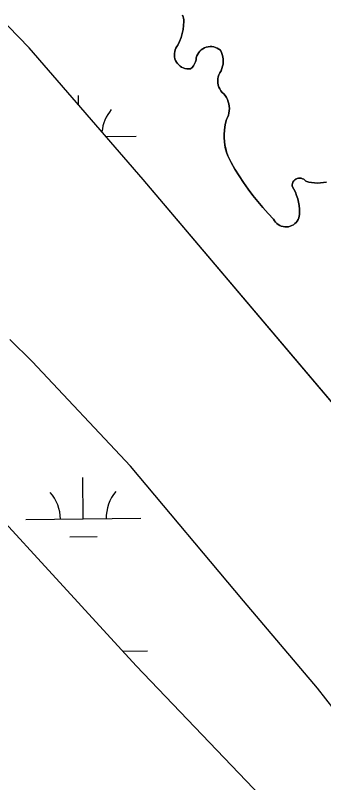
# Model space of a CAD drawing. Extents: x 3684037 to 3722149, y 433263 to 459021.
# Drawn here: x 3713459 to 3713727, y 455154 to 455822 of the extents above; entities that cross this region are included whole.
import ezdxf

# ---------------------------------------------------------------- set-up
doc = ezdxf.new("R2010")
doc.units = 0
doc.layers.add('V-TOPO-SHOR', color=7, linetype='Continuous')
doc.layers.add('V-WETL-SWMP', color=7, linetype='Continuous')

msp = doc.modelspace()

# ---------------------------------------------------------------- linework, layer by layer
at = {"layer": 'V-TOPO-SHOR'}
for points in [[(3714476.87, 454624.67), (3714446.27, 454655.8), (3714333.63, 454789.67), (3714188.82, 454953.89), (3714034.33, 455139.22), (3713859.53, 455329.89), (3713793.84, 455414.78), (3713570.23, 455678.66), (3713470.96, 455793.25), (3713443.27, 455821.61), (3713412.98, 455846.19), (3713398.71, 455859.95), (3713387.38, 455871.55), (3713382.37, 455878.41), (3713381.56, 455881.39), (3713379.53, 455889.91), (3713380.9, 455897.11), (3713382.7, 455905.58), (3713389.65, 455918.67)], [(3713616.28, 455782.87), (3713615.77, 455781.05), (3713615, 455779.32), (3713614, 455777.72), (3713612.78, 455776.28), (3713611.37, 455775.02), (3713609.79, 455774.94), (3713608.21, 455775.06), (3713606.66, 455775.37), (3713605.16, 455775.88), (3713603.73, 455776.58), (3713602.41, 455777.45), (3713601.21, 455778.48), (3713600.15, 455779.66), (3713599.24, 455780.95), (3713598.5, 455782.36), (3713597.95, 455783.84), (3713597.59, 455785.39), (3713597.43, 455786.96), (3713597.47, 455788.54), (3713597.71, 455790.11), (3713598.14, 455791.63), (3713598.77, 455793.09), (3713599.57, 455794.46), (3713600.54, 455795.71), (3713602, 455798.98), (3713603.23, 455802.35), (3713604.22, 455805.79), (3713604.96, 455809.31), (3713605.45, 455812.86), (3713605.68, 455816.43), (3713605.67, 455817.8), (3713605.45, 455819.15), (3713605.03, 455820.45), (3713604.42, 455821.67)], [(3713706.45, 455652.95), (3713706.54, 455649.92), (3713706.5, 455648.36), (3713706.27, 455646.82), (3713705.83, 455645.32), (3713705.21, 455643.9), (3713704.4, 455642.56), (3713703.43, 455641.34), (3713702.31, 455640.26), (3713701.06, 455639.33), (3713699.7, 455638.57), (3713698.25, 455638), (3713696.74, 455637.61), (3713695.19, 455637.43), (3713693.63, 455637.45), (3713692.09, 455637.67), (3713690.58, 455638.09), (3713689.15, 455638.7), (3713687.81, 455639.49), (3713686.58, 455640.45), (3713685.48, 455641.56), (3713684.54, 455642.8), (3713683.77, 455644.16), (3713679.02, 455649.14), (3713674.43, 455654.27), (3713669.98, 455659.52), (3713665.7, 455664.91), (3713661.58, 455670.42), (3713657.62, 455676.06), (3713653.83, 455681.8), (3713650.22, 455687.66), (3713646.78, 455693.62), (3713645.31, 455696.48), (3713644.04, 455699.43), (3713642.97, 455702.46), (3713642.1, 455705.55), (3713641.45, 455708.7), (3713641.01, 455711.88), (3713640.78, 455715.08), (3713640.77, 455718.29), (3713640.97, 455721.5), (3713641.39, 455724.68), (3713642.02, 455727.83), (3713642.86, 455730.93), (3713643.75, 455732.73), (3713644.45, 455734.61), (3713644.95, 455736.55), (3713645.24, 455738.53), (3713645.33, 455740.54), (3713645.21, 455742.54), (3713644.89, 455744.52), (3713644.37, 455746.45), (3713643.64, 455748.32), (3713642.73, 455750.11), (3713641.64, 455751.79), (3713640.38, 455753.35), (3713639.04, 455754.6), (3713637.88, 455756.01), (3713636.9, 455757.56), (3713636.13, 455759.22), (3713635.58, 455760.97), (3713635.26, 455762.77), (3713635.16, 455764.59), (3713635.3, 455766.42), (3713635.68, 455768.21), (3713636.27, 455769.94), (3713637.08, 455771.58), (3713638.06, 455773.39), (3713638.85, 455775.29), (3713639.43, 455777.26), (3713639.8, 455779.28), (3713639.95, 455781.33), (3713639.89, 455783.39), (3713639.62, 455785.43), (3713639.14, 455787.42), (3713638.44, 455789.36), (3713637.55, 455791.21), (3713636.25, 455792.22), (3713634.83, 455793.06), (3713633.32, 455793.71), (3713631.73, 455794.16), (3713630.11, 455794.4), (3713628.46, 455794.43), (3713626.82, 455794.26), (3713625.23, 455793.88), (3713623.69, 455793.29), (3713622.23, 455792.52), (3713620.89, 455791.56), (3713619.68, 455790.45), (3713618.63, 455789.18), (3713617.74, 455787.79), (3713617.04, 455786.31), (3713616.53, 455784.74), (3713616.28, 455782.87)], [(3713730, 455676.52), (3713727.43, 455676.02), (3713724.83, 455675.72), (3713722.22, 455675.62), (3713719.6, 455675.72), (3713717, 455676.02), (3713714.43, 455676.52), (3713711.91, 455677.22), (3713711.1, 455678.12), (3713710.15, 455678.87), (3713709.07, 455679.43), (3713707.92, 455679.78), (3713706.71, 455679.92), (3713705.5, 455679.84), (3713704.33, 455679.53), (3713703.23, 455679.02), (3713702.24, 455678.32), (3713701.4, 455677.45), (3713700.72, 455676.44), (3713700.25, 455675.32), (3713699.98, 455674.14), (3713699.94, 455672.93), (3713701.47, 455670.31), (3713702.81, 455667.59), (3713703.95, 455664.78), (3713704.89, 455661.9), (3713705.62, 455658.96), (3713706.14, 455655.97), (3713706.45, 455652.95)], [(3714320.37, 454569.41), (3714193.81, 454711.08), (3714040.31, 454894.52), (3713885.27, 455067.51), (3713790.64, 455171.89), (3713775.52, 455185.08), (3713764.31, 455193.42), (3713756.33, 455200.44), (3713736.6, 455217.23), (3713721.97, 455235.79), (3713657.55, 455311.95), (3713559.25, 455429.09), (3713473.66, 455520.35), (3713454.09, 455539.26)], [(3713370.16, 455466.53), (3713564.12, 455255.17)], [(3713564.12, 455255.17), (3713774.9, 455035.07), (3713926.73, 454874.9), (3714089.89, 454702.19), (3714271.73, 454518.24), (3714408.69, 454381.19), (3714413.95, 454373.33), (3714415.7, 454366.28), (3714415.31, 454359.72), (3714414.21, 454356.67), (3714412.18, 454353.33), (3714404.77, 454347.15), (3714333.4, 454314.6)]]:
    msp.add_lwpolyline(points, dxfattribs=at)
at = {"layer": 'V-WETL-SWMP'}
for p, q in [((3713470.96, 455793.25), (3713443.27, 455821.61)), ((3713604.42, 455821.67), (3713605.03, 455820.45)), ((3713605.03, 455820.45), (3713605.45, 455819.15)), ((3713605.45, 455819.15), (3713605.67, 455817.8)), ((3713605.68, 455816.43), (3713605.45, 455812.86)), ((3713605.67, 455817.8), (3713605.68, 455816.43)), ((3713604.96, 455809.31), (3713604.22, 455805.8)), ((3713605.45, 455812.86), (3713604.96, 455809.31)), ((3713603.23, 455802.35), (3713602.01, 455798.98)), ((3713604.22, 455805.8), (3713603.23, 455802.35)), ((3713570.23, 455678.66), (3713470.96, 455793.25)), ((3713598.77, 455793.09), (3713598.14, 455791.63)), ((3713599.57, 455794.46), (3713598.77, 455793.09)), ((3713600.54, 455795.71), (3713599.57, 455794.46)), ((3713602.01, 455798.98), (3713600.54, 455795.71)), ((3713622.23, 455792.52), (3713623.69, 455793.29)), ((3713623.69, 455793.29), (3713625.22, 455793.88)), ((3713625.22, 455793.88), (3713626.83, 455794.26)), ((3713626.83, 455794.26), (3713628.46, 455794.44)), ((3713628.46, 455794.44), (3713630.11, 455794.4)), ((3713630.11, 455794.4), (3713631.73, 455794.16)), ((3713631.73, 455794.16), (3713633.32, 455793.71)), ((3713633.32, 455793.71), (3713634.83, 455793.06)), ((3713634.83, 455793.06), (3713636.25, 455792.22)), ((3713597.47, 455788.54), (3713597.43, 455786.96)), ((3713597.43, 455786.96), (3713597.59, 455785.39)), ((3713597.71, 455790.11), (3713597.47, 455788.54)), ((3713598.14, 455791.63), (3713597.71, 455790.11)), ((3713616.53, 455784.74), (3713617.04, 455786.31)), ((3713617.04, 455786.31), (3713617.74, 455787.8)), ((3713617.74, 455787.8), (3713618.63, 455789.18)), ((3713618.63, 455789.18), (3713619.68, 455790.45)), ((3713619.68, 455790.45), (3713620.89, 455791.56)), ((3713620.89, 455791.56), (3713622.23, 455792.52)), ((3713636.25, 455792.22), (3713637.55, 455791.21)), ((3713637.55, 455791.21), (3713638.44, 455789.36)), ((3713638.44, 455789.36), (3713639.13, 455787.42)), ((3713639.13, 455787.42), (3713639.62, 455785.43)), ((3713597.59, 455785.39), (3713597.95, 455783.84)), ((3713597.95, 455783.84), (3713598.5, 455782.36)), ((3713598.5, 455782.36), (3713599.24, 455780.95)), ((3713599.24, 455780.95), (3713600.14, 455779.65)), ((3713600.14, 455779.65), (3713601.21, 455778.48)), ((3713615, 455779.32), (3713615.77, 455781.05)), ((3713615.77, 455781.05), (3713616.28, 455782.87)), ((3713616.28, 455782.87), (3713616.53, 455784.74)), ((3713639.62, 455785.43), (3713639.89, 455783.39)), ((3713639.95, 455781.33), (3713639.8, 455779.28)), ((3713639.89, 455783.39), (3713639.95, 455781.33)), ((3713601.21, 455778.48), (3713602.41, 455777.45)), ((3713602.41, 455777.45), (3713603.73, 455776.58)), ((3713603.73, 455776.58), (3713605.16, 455775.88)), ((3713605.16, 455775.88), (3713606.66, 455775.37)), ((3713606.66, 455775.37), (3713608.21, 455775.06)), ((3713608.21, 455775.06), (3713609.79, 455774.94)), ((3713609.79, 455774.94), (3713611.37, 455775.02)), ((3713611.37, 455775.02), (3713612.78, 455776.28)), ((3713612.78, 455776.28), (3713614, 455777.72)), ((3713614, 455777.72), (3713615, 455779.32)), ((3713638.06, 455773.39), (3713637.08, 455771.58)), ((3713638.85, 455775.29), (3713638.06, 455773.39)), ((3713639.43, 455777.26), (3713638.85, 455775.29)), ((3713639.8, 455779.28), (3713639.43, 455777.26)), ((3713635.3, 455766.42), (3713635.16, 455764.59)), ((3713635.68, 455768.21), (3713635.3, 455766.42)), ((3713636.27, 455769.94), (3713635.68, 455768.21)), ((3713637.08, 455771.58), (3713636.27, 455769.94)), ((3713635.16, 455764.59), (3713635.26, 455762.77)), ((3713635.26, 455762.77), (3713635.58, 455760.97)), ((3713635.58, 455760.97), (3713636.14, 455759.22)), ((3713636.14, 455759.22), (3713636.91, 455757.56)), ((3713636.91, 455757.56), (3713637.88, 455756.01)), ((3713637.88, 455756.01), (3713639.04, 455754.6)), ((3713639.04, 455754.6), (3713640.38, 455753.35)), ((3713640.38, 455753.35), (3713641.64, 455751.79)), ((3713513.88, 455743.71), (3713513.78, 455751.77)), ((3713641.64, 455751.79), (3713642.73, 455750.11)), ((3713642.73, 455750.11), (3713643.64, 455748.32)), ((3713643.64, 455748.32), (3713644.37, 455746.45)), ((3713644.37, 455746.45), (3713644.89, 455744.52)), ((3713644.89, 455744.52), (3713645.22, 455742.54)), ((3713645.22, 455742.54), (3713645.33, 455740.54)), ((3713645.33, 455740.54), (3713645.24, 455738.53)), ((3713643.75, 455732.73), (3713642.86, 455730.93)), ((3713644.45, 455734.61), (3713643.75, 455732.73)), ((3713644.95, 455736.55), (3713644.45, 455734.61)), ((3713645.24, 455738.53), (3713644.95, 455736.55)), ((3713642.02, 455727.83), (3713641.39, 455724.68)), ((3713642.86, 455730.93), (3713642.02, 455727.83)), ((3713640.97, 455721.5), (3713640.77, 455718.29)), ((3713641.39, 455724.68), (3713640.97, 455721.5)), ((3713537.84, 455716.05), (3713564.2, 455716.36)), ((3713640.77, 455718.29), (3713640.78, 455715.08)), ((3713640.78, 455715.08), (3713641.01, 455711.88)), ((3713641.01, 455711.88), (3713641.45, 455708.7)), ((3713641.45, 455708.7), (3713642.11, 455705.55)), ((3713642.11, 455705.55), (3713642.97, 455702.46)), ((3713642.97, 455702.46), (3713644.04, 455699.43)), ((3713644.04, 455699.43), (3713645.31, 455696.48)), ((3713645.31, 455696.48), (3713646.78, 455693.62)), ((3713646.78, 455693.62), (3713650.22, 455687.66)), ((3713650.22, 455687.66), (3713653.83, 455681.8)), ((3713653.83, 455681.8), (3713657.62, 455676.06)), ((3713703.23, 455679.02), (3713704.33, 455679.53)), ((3713704.33, 455679.53), (3713705.5, 455679.84)), ((3713705.5, 455679.84), (3713706.71, 455679.92)), ((3713706.71, 455679.92), (3713707.91, 455679.78)), ((3713707.91, 455679.78), (3713709.07, 455679.43)), ((3713709.07, 455679.43), (3713710.15, 455678.87)), ((3713793.84, 455414.78), (3713570.23, 455678.66)), ((3713657.62, 455676.06), (3713661.58, 455670.42)), ((3713699.94, 455672.93), (3713699.98, 455674.14)), ((3713701.47, 455670.31), (3713699.94, 455672.93)), ((3713699.98, 455674.14), (3713700.25, 455675.32)), ((3713700.25, 455675.32), (3713700.72, 455676.44)), ((3713700.72, 455676.44), (3713701.4, 455677.45)), ((3713701.4, 455677.45), (3713702.24, 455678.32)), ((3713702.24, 455678.32), (3713703.23, 455679.02)), ((3713710.15, 455678.87), (3713711.11, 455678.12)), ((3713711.11, 455678.12), (3713711.91, 455677.22)), ((3713711.91, 455677.22), (3713714.43, 455676.52)), ((3713714.43, 455676.52), (3713717, 455676.02)), ((3713717, 455676.02), (3713719.6, 455675.72)), ((3713719.6, 455675.72), (3713722.22, 455675.62)), ((3713722.22, 455675.62), (3713724.83, 455675.72)), ((3713724.83, 455675.72), (3713727.43, 455676.02)), ((3713727.43, 455676.02), (3713730, 455676.52)), ((3713661.58, 455670.42), (3713665.7, 455664.91)), ((3713702.81, 455667.59), (3713701.47, 455670.31)), ((3713703.95, 455664.78), (3713702.81, 455667.59)), ((3713665.7, 455664.91), (3713669.98, 455659.52)), ((3713669.98, 455659.52), (3713674.43, 455654.27)), ((3713704.89, 455661.9), (3713703.95, 455664.78)), ((3713705.62, 455658.96), (3713704.89, 455661.9)), ((3713674.43, 455654.27), (3713679.02, 455649.14)), ((3713706.14, 455655.97), (3713705.62, 455658.96)), ((3713706.45, 455652.95), (3713706.14, 455655.97)), ((3713706.54, 455649.92), (3713706.45, 455652.95)), ((3713679.02, 455649.14), (3713683.77, 455644.16)), ((3713705.83, 455645.32), (3713706.27, 455646.82)), ((3713706.27, 455646.82), (3713706.5, 455648.36)), ((3713706.5, 455648.36), (3713706.54, 455649.92)), ((3713683.77, 455644.16), (3713684.54, 455642.8)), ((3713684.54, 455642.8), (3713685.48, 455641.56)), ((3713685.48, 455641.56), (3713686.58, 455640.45)), ((3713686.58, 455640.45), (3713687.81, 455639.49)), ((3713687.81, 455639.49), (3713689.15, 455638.7)), ((3713699.7, 455638.57), (3713701.06, 455639.33)), ((3713701.06, 455639.33), (3713702.31, 455640.26)), ((3713702.31, 455640.26), (3713703.43, 455641.34)), ((3713703.43, 455641.34), (3713704.4, 455642.56)), ((3713704.4, 455642.56), (3713705.21, 455643.9)), ((3713705.21, 455643.9), (3713705.83, 455645.32)), ((3713689.15, 455638.7), (3713690.58, 455638.09)), ((3713690.58, 455638.09), (3713692.09, 455637.67)), ((3713692.09, 455637.67), (3713693.63, 455637.45)), ((3713693.63, 455637.45), (3713695.19, 455637.43)), ((3713695.19, 455637.43), (3713696.74, 455637.61)), ((3713696.74, 455637.61), (3713698.25, 455638)), ((3713698.25, 455638), (3713699.7, 455638.57)), ((3713518.07, 455383.12), (3713517.65, 455419.12)), ((3713468.08, 455382.54), (3713568.07, 455383.7)), ((3713506.25, 455367.55), (3713530.25, 455367.83)), ((3713552.28, 455268.08), (3713574, 455268.33))]:
    msp.add_line(p, q, dxfattribs=at)
for points in [[(3714769.24, 454057.62), (3714712, 454112.29), (3714681.05, 454141.11), (3714620.95, 454216.3), (3714521.72, 454330.29), (3714496.02, 454356.15), (3714447.62, 454423.69), (3714320.37, 454569.41), (3714193.81, 454711.08), (3714040.31, 454894.52), (3713885.27, 455067.51), (3713790.64, 455171.89), (3713775.52, 455185.08), (3713764.31, 455193.42), (3713756.33, 455200.44), (3713736.6, 455217.23), (3713721.97, 455235.79), (3713657.55, 455311.94), (3713559.25, 455429.1), (3713473.66, 455520.35), (3713454.09, 455539.26)], [(3713370.16, 455466.53), (3713564.12, 455255.17), (3713774.9, 455035.07), (3713926.73, 454874.9), (3714089.89, 454702.19), (3714271.73, 454518.24), (3714408.69, 454381.19), (3714413.95, 454373.33), (3714415.7, 454366.28), (3714415.31, 454359.71), (3714414.21, 454356.67), (3714412.18, 454353.33), (3714404.77, 454347.16), (3714333.4, 454314.6), (3713894.15, 454110.4), (3713547.22, 453947.07), (3713157.34, 453770.95)]]:
    msp.add_lwpolyline(points, dxfattribs=at)
for centre, start, end in [((3713569.44, 455716.89), 139.89486, 174.79168), ((3713462.83, 455382.95), 359.89487, 41.43853), ((3713573.31, 455384.24), 139.89486, 181.43852)]:
    msp.add_arc(centre, 35.25, start, end, dxfattribs=at)

doc.saveas('drawing.dxf')
